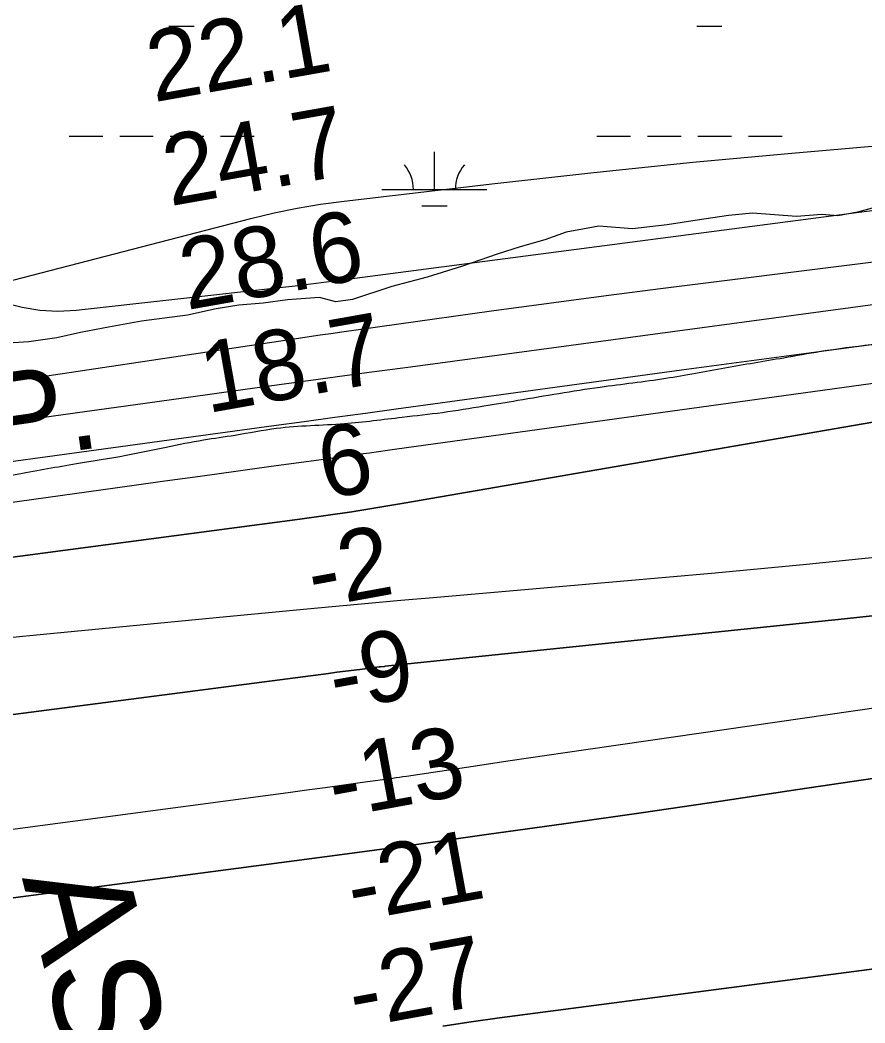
# Model space of a CAD drawing. Extents: x 3297772 to 3335630, y 634068 to 659439.
# Drawn here: x 3331844 to 3332648, y 647396 to 648350 of the extents above; entities that cross this region are included whole.
import ezdxf

# ---------------------------------------------------------------- set-up
doc = ezdxf.new("R2010")
doc.units = 0
for name, color, linetype in [('V-CHAN-NAID', 7, 'Continuous'), ('V-RIVR-EDGE', 7, 'Continuous'), ('V-RIVR-RANG', 7, 'Continuous'), ('V-SITE-VEGE', 7, 'Continuous'), ('V-TOPO-DPTH', 7, 'Continuous'), ('V-TOPO-MAJR', 7, 'Continuous'), ('V-TOPO-MINR', 7, 'Continuous'), ('V-TOPO-WATR', 7, 'Continuous'), ('V-TOPO-WATR-IDEN', 7, 'Continuous'), ('V-WETL-SWMP', 7, 'Continuous')]:
    doc.layers.add(name, color=color, linetype=linetype)

msp = doc.modelspace()

# ---------------------------------------------------------------- linework, layer by layer
at = {"layer": 'V-RIVR-EDGE'}
msp.add_spline([(3333439.4, 648130.07), (3333432.26, 648128.6), (3333393.46, 648121.33), (3333365.91, 648117.13), (3333332.17, 648114.89), (3333298.43, 648114.2), (3333260.81, 648112.74), (3333230.17, 648112.04), (3333195.26, 648109.02), (3333136.3, 648102.97), (3333088.59, 648097.65), (3333047.08, 648092.71), (3333001.69, 648085.07), (3332967.93, 648078.95), (3332933.41, 648077.1), (3332910.92, 648075.99), (3332895.01, 648074.48), (3332874.46, 648073.36), (3332860.88, 648070.3), (3332849.23, 648064.89), (3332842.24, 648062.97), (3332806.95, 648061.9), (3332785.23, 648058.07), (3332742.94, 648051.2), (3332702.21, 648046.26), (3332606, 648034.47), (3332570.7, 648028.35), (3332514.83, 648018.8), (3332458.57, 648008.85), (3332396.12, 648000.48), (3332317.75, 647987.87), (3332285.55, 647982.52), (3332246.36, 647976.42), (3332207.96, 647971.86), (3332152.88, 647965.79), (3332088.49, 647961.29), (3332048.92, 647954.8), (3332019.05, 647950.22), (3331983.35, 647943.33), (3331945.33, 647935.66), (3331898, 647927.64), (3331843.29, 647918.08), (3331788.98, 647907.74), (3331738.16, 647900.5), (3331714.11, 647898.62), (3331693.93, 647894.02), (3331644.66, 647886.77), (3331609.35, 647880.26), (3331580.26, 647876.07), (3331563.2, 647876.11), (3331548.07, 647876.54), (3331538.38, 647876.17), (3331524.8, 647873.88), (3331503.46, 647868.5), (3331463.88, 647860.46), (3331402.97, 647851.3), (3331393.27, 647846.67), (3331382.01, 647841.27), (3331348.64, 647836.31), (3331302.48, 647830.22), (3331254.77, 647825.68), (3331162.07, 647821.65), (3331119.02, 647820.59), (3331084.5, 647817.19), (3331048.03, 647811.07), (3330992.95, 647804.62), (3330947.56, 647800.07), (3330916.92, 647796.66), (3330882.01, 647795.19), (3330846.71, 647791.4), (3330781.94, 647785.75), (3330745.08, 647780.02), (3330721.81, 647780.08), (3330687.31, 647783.65), (3330659, 647784.89), (3330629.53, 647784.57), (3330565.14, 647780.08), (3330512.78, 647775.17), (3330464.29, 647771.41), (3330411.15, 647764.95), (3330328.91, 647756.62), (3330280.81, 647752.47), (3330223.01, 647743.69), (3330159.77, 647733.77), (3330098.87, 647726.16), (3330018.57, 647717.05), (3329963.87, 647709.43), (3329917.71, 647702.95), (3329903.36, 647702.21), (3329890.56, 647702.25), (3329873.51, 647706.94), (3329862.26, 647707.75), (3329851.79, 647705.83), (3329827.73, 647698.91), (3329814.54, 647697.39), (3329809.49, 647696.63), (3329807.95, 647698.57), (3329806.79, 647701.68), (3329801.75, 647702.08), (3329782.75, 647701.35), (3329745.51, 647698.73), (3329718.75, 647695.69), (3329678.02, 647692.69), (3329648.15, 647688.88), (3329601.98, 647682.02), (3329556.21, 647675.93), (3329520.91, 647674.46), (3329508.12, 647675.27), (3329497.27, 647678.4), (3329465.46, 647674.6), (3329435.21, 647672.74), (3329406.12, 647671.26), (3329386.73, 647673.24), (3329372.01, 647678.71), (3329360.77, 647680.68), (3329347.58, 647681.48), (3329329.36, 647681.14), (3329318.87, 647676.51), (3329309.95, 647675.37), (3329285.52, 647674.66), (3329264.18, 647671.22), (3329230.05, 647668.98), (3329205.62, 647670.98), (3329192.82, 647669.46), (3329173.82, 647668.34), (3329159.86, 647669.54), (3329154.82, 647672.65), (3329142.02, 647669.97), (3329119.52, 647667.31), (3329104.39, 647666.19), (3329092.37, 647665.05), (3329070.26, 647665.11), (3329052.42, 647664.38), (3329042.73, 647664.79), (3329037.31, 647667.13), (3329035.38, 647670.62), (3329031.12, 647672.96), (3329023.36, 647673.37), (3329005.91, 647675.35), (3328975.68, 647679.3), (3328944.66, 647682.09), (3328895.41, 647682.6), (3328867.5, 647686.55), (3328838.8, 647688.56), (3328809.34, 647690.18), (3328773.66, 647691.82), (3328729.06, 647689.61), (3328666.24, 647693.64), (3328624.75, 647694.91), (3328580.16, 647695.79), (3328546.8, 647693.55), (3328506.84, 647687.05), (3328492.87, 647683.21), (3328482.77, 647675.09), (3328471.9, 647673.18), (3328434.28, 647669.78), (3328399.37, 647666.77), (3328372.6, 647660.63), (3328345.83, 647656.43), (3328313.24, 647653.41), (3328276.01, 647651.56), (3328220.15, 647646.27), (3328210.45, 647641.64), (3328198.03, 647638.18), (3328173.59, 647636.69), (3328112.7, 647631.8), (3328044.04, 647626.54), (3328041.33, 647628.48), (3328031.68, 647644.02), (3328021.23, 647654.52), (3328011.16, 647660.36), (3327997.99, 647665.82), (3327984.43, 647668.96), (3327951.08, 647672.14), (3327903.39, 647674.97), (3327857.25, 647678.58), (3327817.69, 647677.9), (3327782.79, 647676.43), (3327750.6, 647676.13), (3327707.94, 647675.46), (3327667.61, 647675.56), (3327640.47, 647680.28), (3327623.8, 647683.03), (3327599.38, 647684.26), (3327563.3, 647682.02), (3327529.17, 647680.16), (3327489.22, 647675.22), (3327442.66, 647667.58), (3327414.73, 647665.71), (3327389.53, 647666.16), (3327373.63, 647665.42), (3327367.43, 647667.38), (3327351.54, 647674.4), (3327334.11, 647680.26), (3327331.79, 647683.75), (3327330.25, 647688.8), (3327320.56, 647691.93), (3327317.47, 647695.81), (3327317.87, 647700.85), (3327315.16, 647702.8), (3327303.15, 647707.09), (3327298.5, 647707.49), (3327292.29, 647704.79), (3327281.81, 647701.72), (3327271.72, 647701.74), (3327235.27, 647702.22), (3327199.21, 647703.47), (3327168.96, 647704.32), (3327108.86, 647708.35), (3327072.81, 647712.7), (3327031.71, 647717.46), (3326986.73, 647719.9), (3326955.32, 647719.2), (3326928.95, 647718.1), (3326908, 647716.21), (3326887.82, 647708.12), (3326876.17, 647702.72), (3326868.8, 647701.96), (3326856.78, 647704.71), (3326842.05, 647704.74), (3326809.47, 647703.27), (3326777.27, 647698.31), (3326760.2, 647695.64), (3326748.94, 647691.4), (3326738.08, 647689.49), (3326737.31, 647691.04), (3326736.93, 647694.92), (3326734.61, 647696.86), (3326712.9, 647700.41), (3326678.39, 647702.05), (3326660.16, 647703.64), (3326628.38, 647711.48), (3326607.84, 647715.41), (3326582.63, 647714.3), (3326557.02, 647710.1), (3326535.69, 647708.99), (3326505.83, 647710.23), (3326475.98, 647711.85), (3326436.81, 647712.73), (3326394.54, 647711.67), (3326361.58, 647711.75), (3326334.82, 647714.14), (3326302.66, 647722.75), (3326245.3, 647737.63), (3326217.01, 647746.62), (3326194.53, 647752.11), (3326171.27, 647755.65), (3326147.62, 647755.32), (3326132.09, 647751.1), (3326110.74, 647743), (3326100.26, 647739.15), (3326091.73, 647738.79), (3326082.82, 647741.52), (3326084.38, 647746.17), (3326084.39, 647749.66), (3326081.3, 647753.16), (3326059.58, 647751.28), (3326025.83, 647748.26), (3325980.44, 647741), (3325936.6, 647735.29)], degree=3, dxfattribs=at)
at = {"layer": 'V-SITE-VEGE'}
for p, q in [((3332654.96, 648170.93), (3332641.03, 648167.08)), ((3332488.57, 648159.52), (3332459.93, 648154.91)), ((3332518.37, 648163.74), (3332488.57, 648159.52)), ((3332541.2, 648166.03), (3332518.37, 648163.74)), ((3332582.98, 648162.89), (3332541.2, 648166.03)), ((3332606.97, 648164.8), (3332582.98, 648162.89)), ((3332622.06, 648163.62), (3332606.97, 648164.8)), ((3332641.03, 648167.08), (3332622.06, 648163.62)), ((3332394.92, 648153.82), (3332363.96, 648148.05)), ((3332427.04, 648151.08), (3332394.92, 648153.82)), ((3332459.93, 648154.91), (3332427.04, 648151.08)), ((3332343.45, 648140.73), (3332320.22, 648134.18)), ((3332363.96, 648148.05), (3332343.45, 648140.73)), ((3332320.22, 648134.18), (3332298.16, 648127.24)), ((3332298.16, 648127.24), (3332265.26, 648115.67)), ((3332265.26, 648115.67), (3332231.58, 648105.26)), ((3332231.58, 648105.26), (3332197.91, 648096.4)), ((3332197.91, 648096.4), (3332160.75, 648084.06)), ((3332098.84, 648083.75), (3332075.62, 648080.68)), ((3332129.41, 648086.03), (3332098.84, 648083.75)), ((3332144.89, 648081.76), (3332129.41, 648086.03)), ((3332160.75, 648084.06), (3332144.89, 648081.76)), ((3332031.12, 648075.31), (3332003.64, 648069.15)), ((3332052.41, 648078.77), (3332031.12, 648075.31)), ((3332075.62, 648080.68), (3332052.41, 648078.77)), ((3331959.91, 648063.4), (3331928.56, 648057.63)), ((3332003.64, 648069.15), (3331959.91, 648063.4)), ((3331928.56, 648057.63), (3331901.86, 648052.63)), ((3331879.41, 648047.63), (3331852.71, 648043.79)), ((3331901.86, 648052.63), (3331879.41, 648047.63)), ((3331852.71, 648043.79), (3331815.95, 648041.51))]:
    msp.add_line(p, q, dxfattribs=at)
at = {"layer": 'V-TOPO-DPTH'}
for points in [[(3333439.5, 648065.66), (3333439.4, 648131.67), (3332963.75, 648079.47), (3332932.55, 648075.96), (3332901.36, 648072.33), (3332870.18, 648068.54), (3332839.02, 648064.64), (3332730.16, 648050.7), (3332644.59, 648039.62), (3332559.05, 648028.39), (3332473.53, 648016.91), (3332388.04, 648005.27), (3332202.14, 647979.71), (3332173.03, 647975.71), (3332143.93, 647971.72), (3332114.82, 647967.73), (3332085.71, 647963.76), (3331617.84, 647899.97)], [(3333439.5, 648065.66), (3333439.76, 647885.02), (3332950.03, 647813.99), (3332949.4, 647813.9), (3332946.07, 647813.48), (3332944.52, 647813.31), (3332944.17, 647813.28), (3332839.41, 647802.42), (3332786.68, 647796.95), (3332733.96, 647791.48), (3332681.23, 647786.02), (3332628.5, 647780.55), (3332191.86, 647735.29), (3332190.98, 647735.2), (3332187.01, 647734.77), (3332186.13, 647734.66), (3332170.27, 647732.69), (3332162.12, 647731.66), (3332153.98, 647730.63), (3332145.83, 647729.59), (3332137.68, 647728.53), (3331350.13, 647626.05)], [(3331805.9, 647834.86), (3332110.41, 647875.2), (3332135.24, 647878.64), (3332160.03, 647882.27), (3332184.78, 647886.2), (3332209.5, 647890.32), (3332890.47, 648007.99), (3332894.04, 648008.59), (3332897.62, 648009.18), (3332901.19, 648009.75), (3332904.77, 648010.3), (3332911.29, 648011.28), (3332912.59, 648011.46), (3332917.21, 648012), (3332919.85, 648012.31), (3332922.49, 648012.6), (3332925.13, 648012.89), (3332927.77, 648013.17), (3333439.5, 648065.66)], [(3331805.9, 647834.86), (3332110.41, 647875.2), (3332135.24, 647878.64), (3332160.03, 647882.27), (3332184.78, 647886.2), (3332209.5, 647890.32), (3332890.47, 648007.99), (3332894.04, 648008.59), (3332897.62, 648009.18), (3332901.19, 648009.75), (3332904.77, 648010.3), (3332911.29, 648011.28), (3332912.59, 648011.46), (3332917.21, 648012), (3332919.85, 648012.31), (3332922.49, 648012.6), (3332925.13, 648012.89), (3332927.77, 648013.17), (3333439.5, 648065.66)], [(3331350.13, 647626.05), (3332137.68, 647728.53), (3332145.83, 647729.59), (3332153.98, 647730.63), (3332162.12, 647731.66), (3332170.27, 647732.69), (3332186.13, 647734.66), (3332187.01, 647734.77), (3332190.98, 647735.2), (3332191.86, 647735.29), (3332628.5, 647780.55), (3332681.23, 647786.02), (3332733.96, 647791.48), (3332786.68, 647796.95), (3332839.41, 647802.42), (3332944.17, 647813.28), (3332944.52, 647813.31), (3332946.07, 647813.48), (3332949.4, 647813.9), (3332950.03, 647813.99), (3333439.76, 647885.02), (3333439.96, 647747.98)], [(3333439.96, 647747.98), (3333359.99, 647736.08), (3333262.5, 647721.38), (3333165.03, 647706.56), (3333008.49, 647682.62), (3332989.22, 647679.67), (3332969.95, 647676.73), (3332950.68, 647673.79), (3332931.41, 647670.84), (3332657.51, 647629.05), (3332584.17, 647617.99), (3332510.8, 647607.09), (3332437.4, 647596.43), (3332363.97, 647585.94), (3332288.16, 647575.24), (3332252.61, 647570.27), (3332217.05, 647565.37), (3332181.48, 647560.57), (3332145.9, 647555.84), (3331527.2, 647474.4)], [(3331527.2, 647474.4), (3332145.9, 647555.84), (3332181.48, 647560.57), (3332217.05, 647565.37), (3332252.61, 647570.27), (3332288.16, 647575.24), (3332363.97, 647585.94), (3332437.4, 647596.43), (3332510.8, 647607.09), (3332584.17, 647617.99), (3332657.51, 647629.05), (3332931.41, 647670.84), (3332950.68, 647673.79), (3332969.95, 647676.73), (3332989.22, 647679.67), (3333008.49, 647682.62), (3333165.03, 647706.56), (3333262.5, 647721.38), (3333359.99, 647736.08), (3333439.96, 647747.98), (3333440.22, 647566.18)], [(3333440.22, 647566.18), (3333391.3, 647557.93), (3333025.8, 647496.31), (3333012.89, 647494.21), (3332999.96, 647492.22), (3332987.01, 647490.37), (3332974.05, 647488.62), (3332879.13, 647476.39), (3332818.69, 647468.59), (3332758.26, 647460.76), (3332697.83, 647452.89), (3332637.41, 647445.01), (3332300.37, 647400.9), (3332273.44, 647397.16), (3332246.56, 647393.14)], [(3332246.56, 647393.14), (3332273.44, 647397.16), (3332300.37, 647400.9), (3332637.41, 647445.01), (3332697.83, 647452.89), (3332758.26, 647460.76), (3332818.69, 647468.59), (3332879.13, 647476.39), (3332974.05, 647488.62), (3332987.01, 647490.37), (3332999.96, 647492.22), (3333012.89, 647494.21), (3333025.8, 647496.31), (3333391.3, 647557.93), (3333440.22, 647566.18), (3333440.47, 647395.26)]]:
    msp.add_lwpolyline(points, dxfattribs=at)
at = {"layer": 'V-TOPO-MAJR'}
for points in [[(3331830.3, 648100.37), (3332064.04, 648161.09), (3332086.01, 648166.31), (3332108.09, 648170.91), (3332130.35, 648174.6), (3332152.72, 648177.67), (3332295.94, 648194.29), (3332390.05, 648204.72), (3332484.23, 648214.5), (3332578.51, 648223.3), (3332672.85, 648231.46), (3332830.79, 648244.29), (3332850.9, 648245.92), (3332871.01, 648247.54), (3332891.12, 648249.16), (3332911.23, 648250.76), (3333157.8, 648270.4), (3333165.74, 648266.15), (3333169.7, 648261.2)], [(3332736.85, 648179.18), (3332150.88, 648102.32), (3332136, 648100.41), (3332121.11, 648098.56), (3332106.21, 648096.8), (3332091.3, 648095.1), (3331897.75, 648073.56), (3331880.47, 648072.76), (3331863.33, 648073.43), (3331846.43, 648076.3), (3331829.68, 648080.63)]]:
    msp.add_lwpolyline(points, dxfattribs=at)
at = {"layer": 'V-TOPO-MINR'}
for points in [[(3333439.29, 648207.4), (3333425.11, 648205.8), (3333359.73, 648198.61), (3333294.33, 648191.57), (3332927.75, 648152.67), (3332907.97, 648150.52), (3332888.2, 648148.29), (3332868.44, 648145.95), (3332848.69, 648143.53), (3332456.19, 648094.36), (3332401.74, 648087.41), (3332347.31, 648080.3), (3332292.91, 648072.92), (3332238.54, 648065.38), (3332150.47, 648052.96), (3332140.15, 648051.49), (3332129.83, 648050.01), (3332119.52, 648048.49), (3332109.21, 648046.96), (3331704.39, 647986.34)], [(3333439.34, 648174.29), (3332932.31, 648115.22), (3332926.04, 648114.49), (3332919.77, 648113.76), (3332913.5, 648113.04), (3332907.23, 648112.32), (3332896.32, 648111.06), (3332895.5, 648110.97), (3332893.06, 648110.66), (3332862.76, 648106.71), (3332846.8, 648104.62), (3332830.84, 648102.51), (3332814.88, 648100.39), (3332798.93, 648098.25), (3332215.8, 648019.78), (3332176.49, 648014.47), (3332137.19, 648009.13), (3332097.89, 648003.76), (3332058.59, 647998.35), (3332022.76, 647993.41), (3331965.56, 647985.51), (3331908.35, 647977.61), (3331851.15, 647969.7), (3331793.94, 647961.79)], [(3333439.4, 648131.67), (3332963.75, 648079.47), (3332932.55, 648075.96), (3332901.36, 648072.33), (3332870.18, 648068.54), (3332839.02, 648064.64), (3332730.16, 648050.7), (3332644.59, 648039.62), (3332559.05, 648028.39), (3332473.53, 648016.91), (3332388.04, 648005.27), (3332202.14, 647979.71), (3332173.03, 647975.71), (3332143.93, 647971.72), (3332114.82, 647967.73), (3332085.71, 647963.76), (3331617.84, 647899.97)], [(3332879.13, 648034.79), (3332202.68, 647941.68), (3332194.01, 647940.48), (3332185.33, 647939.27), (3332176.66, 647938.06), (3332167.98, 647936.84), (3332159.31, 647935.63), (3332150.64, 647934.41), (3332141.96, 647933.21), (3332133.29, 647932.02), (3332083.25, 647925.14), (3332049.56, 647920.51), (3332015.86, 647915.86), (3331982.17, 647911.18), (3331948.49, 647906.5), (3331307.08, 647817.06)], [(3333439.6, 647991.28), (3332980.13, 647876.35), (3332958.37, 647872.75), (3332936.57, 647869.43), (3332914.7, 647866.54), (3332892.8, 647863.93), (3332762.95, 647849.74), (3332676.06, 647840.54), (3332589.13, 647831.75), (3332502.15, 647823.55), (3332415.12, 647815.75), (3332237.29, 647800.43), (3332206.5, 647797.73), (3332175.71, 647794.98), (3332144.94, 647792.14), (3332114.16, 647789.25), (3332031.11, 647781.32), (3331958.81, 647774.4), (3331886.52, 647767.47), (3331814.22, 647760.53)], [(3333439.76, 647885.02), (3332950.03, 647813.99), (3332949.4, 647813.9), (3332946.07, 647813.48), (3332944.52, 647813.31), (3332944.17, 647813.28), (3332839.41, 647802.42), (3332786.68, 647796.95), (3332733.96, 647791.48), (3332681.23, 647786.02), (3332628.5, 647780.55), (3332191.86, 647735.29), (3332190.98, 647735.2), (3332187.01, 647734.77), (3332186.13, 647734.66), (3332170.27, 647732.69), (3332162.12, 647731.66), (3332153.98, 647730.63), (3332145.83, 647729.59), (3332137.68, 647728.53), (3331350.13, 647626.05)], [(3333439.96, 647747.98), (3333359.99, 647736.08), (3333262.5, 647721.38), (3333165.03, 647706.56), (3333008.49, 647682.62), (3332989.22, 647679.67), (3332969.95, 647676.73), (3332950.68, 647673.79), (3332931.41, 647670.84), (3332657.51, 647629.05), (3332584.17, 647617.99), (3332510.8, 647607.09), (3332437.4, 647596.43), (3332363.97, 647585.94), (3332288.16, 647575.24), (3332252.61, 647570.27), (3332217.05, 647565.37), (3332181.48, 647560.57), (3332145.9, 647555.84), (3331527.2, 647474.4)], [(3332934.86, 647735.77), (3332415.43, 647660.71), (3332380.43, 647655.62), (3332345.43, 647650.49), (3332310.44, 647645.3), (3332275.45, 647640.07), (3332211.84, 647630.5), (3332208.66, 647630.03), (3332205.49, 647629.57), (3332202.32, 647629.12), (3332199.14, 647628.67), (3332170.12, 647624.66), (3332152.43, 647622.23), (3332134.74, 647619.82), (3332117.05, 647617.43), (3332099.35, 647615.05), (3331387.21, 647520.06)], [(3333440.22, 647566.18), (3333391.3, 647557.93), (3333025.8, 647496.31), (3333012.89, 647494.21), (3332999.96, 647492.22), (3332987.01, 647490.37), (3332974.05, 647488.62), (3332879.13, 647476.39), (3332818.69, 647468.59), (3332758.26, 647460.76), (3332697.83, 647452.89), (3332637.41, 647445.01), (3332300.37, 647400.9), (3332273.44, 647397.16), (3332246.56, 647393.14)]]:
    msp.add_lwpolyline(points, dxfattribs=at)
at = {"layer": 'V-TOPO-WATR'}
msp.add_lwpolyline([(3333439.5, 648065.66), (3332927.77, 648013.17), (3332925.13, 648012.89), (3332922.49, 648012.6), (3332919.85, 648012.31), (3332917.21, 648012), (3332912.59, 648011.46), (3332911.29, 648011.28), (3332904.77, 648010.3), (3332901.19, 648009.75), (3332897.62, 648009.18), (3332894.04, 648008.59), (3332890.47, 648007.99), (3332209.5, 647890.32), (3332184.78, 647886.2), (3332160.03, 647882.27), (3332135.24, 647878.64), (3332110.41, 647875.2), (3331805.9, 647834.86)], dxfattribs=at)
at = {"layer": 'V-WETL-SWMP'}
for p, q in [((3331986.05, 648343.91), (3332010.05, 648343.91)), ((3332487.96, 648343.91), (3332511.96, 648343.91)), ((3331891.21, 648239.27), (3331923.21, 648239.27)), ((3331939.21, 648239.27), (3331971.21, 648239.27)), ((3331987.21, 648239.27), (3332019.21, 648239.27)), ((3332035.21, 648239.27), (3332067.21, 648239.27)), ((3332393.11, 648239.27), (3332425.11, 648239.27)), ((3332441.11, 648239.27), (3332473.11, 648239.27)), ((3332489.11, 648239.27), (3332521.11, 648239.27)), ((3332537.11, 648239.27), (3332569.11, 648239.27)), ((3332238.52, 648188.53), (3332238.52, 648224.53)), ((3332188.52, 648188.53), (3332288.52, 648188.53)), ((3332226.52, 648173.09), (3332250.52, 648173.09)), ((3332654.96, 648170.93), (3332641.03, 648167.08)), ((3332488.57, 648159.52), (3332459.93, 648154.91)), ((3332518.37, 648163.74), (3332488.57, 648159.52)), ((3332541.2, 648166.03), (3332518.37, 648163.74)), ((3332582.98, 648162.89), (3332541.2, 648166.03)), ((3332606.97, 648164.8), (3332582.98, 648162.89)), ((3332622.06, 648163.62), (3332606.97, 648164.8)), ((3332641.03, 648167.08), (3332622.06, 648163.62)), ((3332394.92, 648153.82), (3332363.96, 648148.06)), ((3332427.04, 648151.08), (3332394.92, 648153.82)), ((3332459.93, 648154.91), (3332427.04, 648151.08)), ((3332343.45, 648140.73), (3332320.22, 648134.18)), ((3332363.96, 648148.06), (3332343.45, 648140.73)), ((3332320.22, 648134.18), (3332298.16, 648127.24)), ((3332298.16, 648127.24), (3332265.26, 648115.67)), ((3332265.26, 648115.67), (3332231.58, 648105.26)), ((3332231.58, 648105.26), (3332197.91, 648096.4)), ((3332197.91, 648096.4), (3332160.75, 648084.06)), ((3332098.84, 648083.75), (3332075.62, 648080.68)), ((3332129.41, 648086.03), (3332098.84, 648083.75)), ((3332144.88, 648081.76), (3332129.41, 648086.03)), ((3332160.75, 648084.06), (3332144.88, 648081.76)), ((3332031.12, 648075.31), (3332003.64, 648069.15)), ((3332052.41, 648078.77), (3332031.12, 648075.31)), ((3332075.62, 648080.68), (3332052.41, 648078.77)), ((3331959.91, 648063.4), (3331928.56, 648057.63)), ((3332003.64, 648069.15), (3331959.91, 648063.4)), ((3331928.56, 648057.63), (3331901.86, 648052.63)), ((3331879.41, 648047.63), (3331852.71, 648043.79)), ((3331901.86, 648052.63), (3331879.41, 648047.63)), ((3331852.71, 648043.79), (3331815.95, 648041.51))]:
    msp.add_line(p, q, dxfattribs=at)
for centre, start, end in [((3332183.28, 648189), 359.22818, 40.77184), ((3332293.76, 648189), 139.22818, 180.77184)]:
    msp.add_arc(centre, 35.25, start, end, dxfattribs=at)

# ---------------------------------------------------------------- texts
at = {"layer": 'V-CHAN-NAID'}
msp.add_text('ASHLAND CHEMICAL', height=100, rotation=283.83779, dxfattribs=at).set_placement((3331846.17, 647534.06))
at = {"layer": 'V-RIVR-RANG'}
for s, rotation, p in [('22.1', 10.05833, (3331971.7, 648271.49)), ('24.7', 10.05833, (3331987.07, 648172.66)), ('28.6', 10.05833, (3332002.96, 648073.91)), ('18.7', 10.05833, (3332022.49, 647975.82)), ('6', 10.34239, (3332134.67, 647894.04)), ('-2', 10.34239, (3332123.83, 647790.41)), ('-9', 10.34239, (3332144.4, 647692.51)), ('-13', 10.34239, (3332143.68, 647590.73)), ('-21', 10.34239, (3332161.65, 647492.36)), ('-27', 10.34239, (3332163.01, 647390.96))]:
    msp.add_text(s, height=67, rotation=rotation, dxfattribs=at).set_placement(p)
at = {"layer": 'V-TOPO-WATR-IDEN'}
msp.add_text('L.W.R.P.', height=83, rotation=8.14981, dxfattribs=at).set_placement((3331483.03, 647880.86))

doc.saveas('drawing.dxf')
